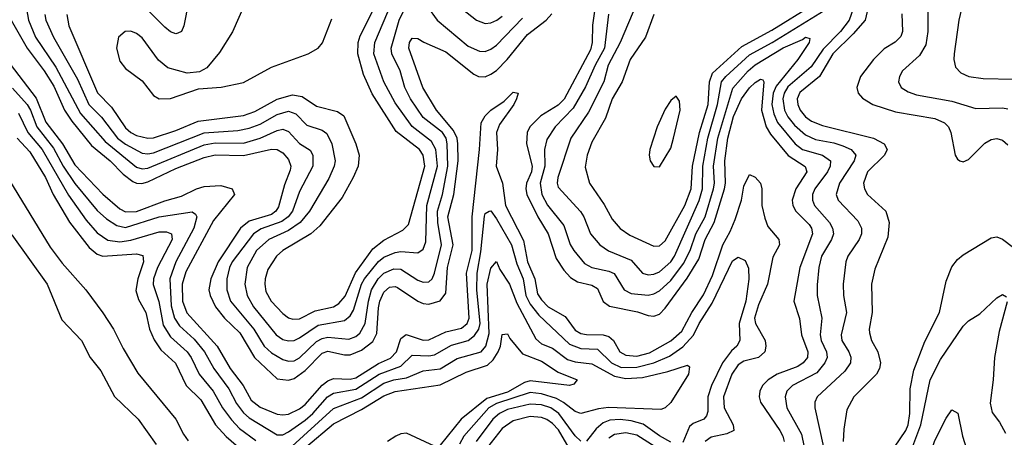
# Model space of a CAD drawing. Header units: inches. Extents: x 1308407 to 1441228, y 959628 to 1036311.
# Tile 355 of 656: x 1356074 to 1359577, y 1030485 to 1031972. Entities that reach past the tile are written whole.
import ezdxf

# ---------------------------------------------------------------- set-up
doc = ezdxf.new("R2010")
doc.units = ezdxf.units.IN
doc.header["$MEASUREMENT"] = 0
doc.layers.add('B3053', color=7, linetype='Continuous')

msp = doc.modelspace()

# ---------------------------------------------------------------- linework, layer by layer
at = {"layer": 'B3053', "color": 5}
for points, elevation in [([(1359602.5, 1032177.5), (1359530, 1032141.7), (1359500.3, 1032119.7), (1359454.5, 1032070), (1359429.4, 1032030), (1359415.5, 1031970), (1359399, 1031850), (1359397.7, 1031830), (1359403.2, 1031803.2), (1359422.5, 1031782.5), (1359450.6, 1031770), (1359502.1, 1031762.1), (1359610, 1031759.8)], 2660), ([(1356690, 1032113.1), (1356657.4, 1031950), (1356650, 1031929.9), (1356636.7, 1031923.3), (1356630, 1031921.5), (1356610, 1031928.7), (1356590, 1031944.6), (1356430, 1032105.4)], 2580), ([(1356098.3, 1032010), (1356104.9, 1031970), (1356130.1, 1031910), (1356203.1, 1031803.1), (1356290, 1031637.8), (1356378.2, 1031538.2), (1356490, 1031446.8), (1356510, 1031440.7), (1356530, 1031442.8), (1356730, 1031525.9), (1356770, 1031533.5), (1356870, 1031532.8), (1356930, 1031549.6), (1356990, 1031577.7), (1357010, 1031581.9), (1357030, 1031573.6), (1357070, 1031531.4), (1357107.1, 1031507.1), (1357117.2, 1031490), (1357116.7, 1031450), (1357070, 1031359.8), (1357044.1, 1031290), (1357029.1, 1031270), (1357006.9, 1031253.1), (1356932.6, 1031227.4), (1356905.6, 1031210), (1356830.1, 1031110), (1356820.2, 1031090), (1356810.4, 1031050), (1356810.4, 1031010), (1356823.5, 1030970), (1356907.6, 1030870), (1356943.4, 1030810), (1356970, 1030786.3), (1357010, 1030762.2), (1357030, 1030756.3), (1357050, 1030758.1), (1357070, 1030768.4), (1357130, 1030826.3), (1357150, 1030837.6), (1357170, 1030841.3), (1357245.3, 1030834.7), (1357270, 1030844.4), (1357284, 1030856), (1357303, 1030890), (1357314.5, 1030970), (1357325.3, 1031010), (1357349.7, 1031050), (1357370, 1031069.2), (1357404.9, 1031084.9), (1357430, 1031084), (1357490, 1031045.1), (1357510, 1031037.8), (1357530, 1031039.1), (1357540.9, 1031050), (1357550, 1031069.2), (1357574.9, 1031170), (1357561.2, 1031250), (1357560.1, 1031290), (1357578.2, 1031350), (1357597.3, 1031450), (1357595.4, 1031530), (1357590.8, 1031550), (1357577.8, 1031570), (1357510, 1031623.5), (1357464.8, 1031690), (1357444.3, 1031730), (1357428, 1031790), (1357398.1, 1031850), (1357395.6, 1031870), (1357423.9, 1031970), (1357470, 1032066.4)], 2540), ([(1357490, 1032065.8), (1357559.8, 1031970), (1357670, 1031878), (1357710, 1031859.4), (1357730, 1031858.9), (1357750, 1031866.3), (1357770, 1031880.5), (1357863, 1031977)], 2540), ([(1359106.1, 1032073.9), (1359081.4, 1031970), (1359039, 1031921), (1358966.8, 1031850), (1358919.1, 1031770), (1358850, 1031712.4), (1358840.1, 1031690), (1358841.9, 1031670), (1358850.8, 1031650), (1358870, 1031626.6), (1358890.8, 1031610.8), (1358930, 1031595), (1359111.1, 1031550), (1359150.1, 1031530), (1359160.4, 1031510), (1359150.6, 1031490), (1359089.7, 1031430), (1359076.4, 1031390), (1359079.3, 1031370), (1359090.1, 1031350), (1359155.9, 1031290), (1359166.9, 1031250), (1359162.1, 1031197.9), (1359116.7, 1031083.3), (1359104.6, 1031030), (1359107.4, 1030930), (1359095.6, 1030870), (1359097, 1030857), (1359104.8, 1030830), (1359127.4, 1030790), (1359135.9, 1030750), (1359132.9, 1030730), (1359122.3, 1030710), (1359041.1, 1030630), (1359016.4, 1030583.6), (1359005.7, 1030514.3), (1359004.2, 1030470)], 2580), ([(1356162.9, 1031990), (1356167.4, 1031970), (1356194.7, 1031910), (1356279.7, 1031759.7), (1356320.3, 1031670), (1356364.9, 1031624.9), (1356422.2, 1031550), (1356450, 1031528.4), (1356510, 1031496.8), (1356530, 1031494.1), (1356550, 1031498.2), (1356730, 1031569.4), (1356850, 1031577), (1356890, 1031585.6), (1356930, 1031599.9), (1356990, 1031634.5), (1357030, 1031646.1), (1357056.8, 1031636.8), (1357096.1, 1031596.1), (1357150, 1031578), (1357166.8, 1031566.8), (1357185, 1031530), (1357195.8, 1031470), (1357192.9, 1031450), (1357174, 1031406), (1357104.8, 1031290), (1357072.2, 1031250), (1357030, 1031221.5), (1356959.9, 1031190), (1356917.1, 1031150), (1356882.9, 1031090), (1356874.7, 1031030), (1356882.9, 1030990), (1356905.7, 1030950), (1356985.9, 1030850), (1357010, 1030833.2), (1357030, 1030828.3), (1357050, 1030830.1), (1357070, 1030839.1), (1357135.4, 1030884.6), (1357230, 1030900.8), (1357250, 1030917.8), (1357261.7, 1030938.3), (1357290, 1031030), (1357300.6, 1031050), (1357350, 1031110.7), (1357370, 1031127.1), (1357410, 1031142.7), (1357430, 1031146.3), (1357490, 1031141.5), (1357510, 1031155.4), (1357518.7, 1031181.3), (1357522, 1031310), (1357560, 1031450), (1357554.9, 1031510), (1357538.8, 1031538.8), (1357470, 1031591.8), (1357410, 1031675.5), (1357369.3, 1031750), (1357333.6, 1031850), (1357337.6, 1031890), (1357396.4, 1032030)], 2560), ([(1356241.4, 1031990), (1356248.9, 1031950), (1356351.3, 1031711.3), (1356400.7, 1031660.7), (1356450, 1031587.4), (1356470, 1031569.8), (1356490, 1031559.9), (1356530, 1031550.4), (1356550, 1031551.8), (1356630, 1031577.1), (1356709, 1031611), (1356870, 1031630.6), (1356910, 1031644.6), (1356990, 1031689.2), (1357044.5, 1031704.5), (1357078.9, 1031698.9), (1357130, 1031663.8), (1357205.2, 1031645.2), (1357227.4, 1031630), (1357270.1, 1031530), (1357281.5, 1031490), (1357278, 1031450), (1357260.8, 1031410), (1357221.2, 1031338.8), (1357141.8, 1031238.2), (1357110, 1031209.9), (1357010, 1031150.3), (1356987.1, 1031130), (1356957, 1031083), (1356946.9, 1031050), (1356945.8, 1031030), (1356950, 1031004.9), (1356968.4, 1030970), (1357010, 1030926.6), (1357030, 1030910.6), (1357045.3, 1030905.3), (1357070, 1030907.6), (1357124.9, 1030935.1), (1357190, 1030949.8), (1357210, 1030961.1), (1357232.4, 1030987.6), (1357269.3, 1031070.7), (1357330, 1031156.3), (1357370, 1031187.5), (1357437.7, 1031222.3), (1357457.4, 1031242.6), (1357515.1, 1031450), (1357510, 1031489.9), (1357496.1, 1031510), (1357413.4, 1031573.4), (1357327.8, 1031707.8), (1357297, 1031777), (1357276.6, 1031850), (1357278.6, 1031890), (1357285.6, 1031914.4), (1357350, 1032044.4)], 2580), ([(1356876, 1032030), (1356831.7, 1031928.3), (1356785.3, 1031854.7), (1356739.3, 1031800.7), (1356714, 1031786), (1356670, 1031781.6), (1356600.9, 1031800.9), (1356567.8, 1031827.8), (1356510, 1031907.2), (1356490, 1031923.1), (1356470, 1031931.3), (1356448.9, 1031930), (1356426, 1031910), (1356419, 1031870), (1356430, 1031824.7), (1356450, 1031797.6), (1356510, 1031754.1), (1356550, 1031701.6), (1356570.1, 1031690.1), (1356610, 1031691), (1356710, 1031725.4), (1356791.1, 1031731.1), (1356870, 1031748.1), (1356970, 1031802.5), (1357100.9, 1031850), (1357136.3, 1031870), (1357150.8, 1031889.2), (1357184.9, 1031975.1)], 2620), ([(1357610, 1032040.1), (1357698.8, 1031970), (1357730, 1031957.8), (1357750, 1031960.4), (1357771.9, 1031970), (1357790, 1031983.8)], 2560), ([(1358269.4, 1032030), (1358210.4, 1031890), (1358167.6, 1031810), (1358151.7, 1031750), (1358097.1, 1031642.9), (1358035, 1031550), (1357988.4, 1031410), (1357986.1, 1031390), (1357990, 1031375.6), (1358069.5, 1031289.5), (1358081.5, 1031270), (1358104.7, 1031210), (1358137.5, 1031170), (1358169.2, 1031149.2), (1358250, 1031115.7), (1358290.1, 1031070.1), (1358310, 1031063.4), (1358330, 1031065.5), (1358350, 1031074.8), (1358390, 1031109.7), (1358403.2, 1031130), (1358491.3, 1031328.7), (1358503.3, 1031370), (1358504.9, 1031450), (1358522.5, 1031550), (1358556.9, 1031670), (1358570.7, 1031750), (1358585.9, 1031770), (1358670, 1031846.2), (1358751.3, 1031890), (1358935.5, 1032004.5)], 2560), ([(1359304.8, 1032030), (1359305, 1031930), (1359297.2, 1031882.8), (1359275.2, 1031844.8), (1359215.2, 1031790), (1359204.6, 1031770), (1359201.1, 1031750), (1359210.2, 1031730), (1359235, 1031715), (1359264.9, 1031704.9), (1359390, 1031681.9), (1359476, 1031656), (1359570, 1031658.1), (1359590, 1031654.4)], 2640), ([(1358120.6, 1032010), (1358112.3, 1031952.3), (1358111, 1031890), (1358104.3, 1031864.3), (1358011.1, 1031688.9), (1357990, 1031667.3), (1357928.4, 1031630), (1357889.3, 1031590), (1357879.1, 1031570), (1357877.2, 1031530), (1357897.5, 1031450), (1357894.4, 1031430), (1357877.6, 1031390), (1357874.2, 1031370), (1357877.7, 1031350), (1357916.9, 1031270), (1357954.4, 1031210), (1357982.2, 1031122.2), (1358010, 1031079.8), (1358033.9, 1031053.9), (1358058.9, 1031038.9), (1358110, 1031026.8), (1358130, 1031015.6), (1358149.3, 1030969.3), (1358172.5, 1030952.5), (1358271.9, 1030931.9), (1358310, 1030918.7), (1358330, 1030916.8), (1358350, 1030924.2), (1358370, 1030944.7), (1358448.3, 1031051.7), (1358490, 1031119.1), (1358512.6, 1031190), (1358544.3, 1031250), (1358581.3, 1031370), (1358584.6, 1031390), (1358582.5, 1031470), (1358593.4, 1031550), (1358613.2, 1031626.8), (1358641.5, 1031690), (1358670, 1031728.8), (1358690, 1031748.6), (1358710, 1031760.1), (1358717.8, 1031757.8), (1358721.6, 1031750), (1358713.7, 1031650), (1358729.9, 1031589.9), (1358744.8, 1031564.8), (1358808, 1031488), (1358869, 1031449), (1358874.5, 1031430), (1358835.5, 1031370), (1358821.7, 1031330), (1358824.4, 1031310), (1358835.2, 1031290), (1358882.8, 1031242.8), (1358891.5, 1031230), (1358894.1, 1031210), (1358849.8, 1031090), (1358828.1, 1030970), (1358847.8, 1030907.8), (1358855.1, 1030850), (1358877.9, 1030790), (1358876.5, 1030770), (1358861.9, 1030750), (1358842.5, 1030737.5), (1358769, 1030710), (1358736.6, 1030690), (1358716.6, 1030670), (1358706.8, 1030650), (1358704.8, 1030630), (1358709.3, 1030610), (1358777.9, 1030510), (1358789.4, 1030490), (1358793.2, 1030470)], 2520), ([(1358330.6, 1031990), (1358300.6, 1031910), (1358246.3, 1031830), (1358217.2, 1031750), (1358182.1, 1031690), (1358158.4, 1031621.6), (1358110, 1031535.7), (1358093.3, 1031490), (1358086.3, 1031446.3), (1358101.4, 1031390), (1358153.8, 1031313.8), (1358181.8, 1031261.8), (1358210, 1031228.9), (1358245.1, 1031205.1), (1358330, 1031166.2), (1358350, 1031166.7), (1358370, 1031185.1), (1358440.4, 1031310), (1358462.5, 1031370), (1358468.2, 1031450), (1358492.4, 1031570), (1358523.2, 1031670), (1358528, 1031750), (1358539.1, 1031780.9), (1358643.4, 1031876.6), (1358750, 1031934.2), (1358895.7, 1032024.3)], 2580), ([(1359039.8, 1032010), (1359025.3, 1031970), (1358994, 1031930), (1358932.6, 1031867.4), (1358890, 1031804.1), (1358806.7, 1031733.3), (1358793.3, 1031710), (1358789, 1031690), (1358795.3, 1031650), (1358806.4, 1031626.4), (1358830, 1031596.7), (1358870, 1031561.7), (1358905.5, 1031545.5), (1358970, 1031533.9), (1359002.8, 1031522.8), (1359032.3, 1031510), (1359048.6, 1031490), (1359042.3, 1031470), (1358990.1, 1031390), (1358978.9, 1031350), (1358985.8, 1031330), (1359055.5, 1031255.5), (1359069.1, 1031230), (1359068.8, 1031210), (1359061, 1031190), (1359020.4, 1031130), (1359013.3, 1031110), (1359003.6, 1031030), (1359005.1, 1030990), (1359015.1, 1030930), (1358996.3, 1030850), (1358998.7, 1030830), (1359024.2, 1030790), (1359031.1, 1030771.1), (1359029.6, 1030750), (1359010, 1030720.7), (1358910.8, 1030630), (1358902.8, 1030610), (1358902.5, 1030590), (1358933.2, 1030450)], 2560), ([(1356043.5, 1031970), (1356100.6, 1031870), (1356161.3, 1031790), (1356195.2, 1031735.2), (1356234, 1031650), (1356259.3, 1031610), (1356330, 1031523.8), (1356396.2, 1031470), (1356442.2, 1031422.2), (1356476, 1031396), (1356490, 1031389.8), (1356509.1, 1031389.1), (1356530, 1031394.7), (1356630, 1031442.7), (1356730, 1031480.7), (1356770, 1031490.7), (1356870, 1031487.8), (1356970, 1031510.7), (1356990, 1031510.1), (1357010, 1031497.6), (1357030, 1031474.4), (1357038.7, 1031450), (1357035.7, 1031435.7), (1357016.1, 1031383.9), (1356994.7, 1031305.3), (1356984.7, 1031290), (1356970, 1031278.5), (1356890, 1031255.1), (1356859.5, 1031230), (1356779.6, 1031110), (1356753.7, 1031050), (1356747.2, 1031010), (1356751.3, 1030990), (1356771, 1030950), (1356802.2, 1030910), (1356857.6, 1030857.6), (1356909.5, 1030769.5), (1356990, 1030694), (1357030, 1030688.8), (1357050, 1030695.2), (1357090, 1030722.8), (1357150, 1030785.3), (1357170, 1030791.8), (1357230, 1030779.3), (1357250, 1030779.3), (1357290, 1030795.8), (1357330, 1030826.6), (1357345.1, 1030854.9), (1357350, 1030946), (1357355.2, 1030970), (1357370, 1031002.3), (1357390, 1031019.2), (1357410, 1031021.8), (1357418.3, 1031018.3), (1357490, 1030970.4), (1357510, 1030961.4), (1357530, 1030959.2), (1357570, 1030970.9), (1357590, 1030998.4), (1357596.3, 1031090), (1357616, 1031170), (1357597.7, 1031270), (1357618.3, 1031350), (1357634.2, 1031470), (1357633.2, 1031530), (1357630, 1031550), (1357617.8, 1031577.8), (1357556.5, 1031650), (1357507.7, 1031730), (1357458.8, 1031870), (1357460.9, 1031890), (1357470, 1031906.4), (1357490, 1031905.1), (1357511.5, 1031891.5), (1357590, 1031857.9), (1357690, 1031778.3), (1357706.7, 1031770), (1357730, 1031768.5), (1357750, 1031777.4), (1357770, 1031791.3), (1357808.7, 1031830), (1357881, 1031919), (1357947.2, 1031970), (1357967.7, 1031992.3)], 2520), ([(1358169.1, 1031990.9), (1358154.2, 1031870), (1358121.4, 1031810), (1358087.4, 1031732.6), (1358043.1, 1031656.9), (1357978.7, 1031590), (1357950, 1031545), (1357940.9, 1031510), (1357941.9, 1031450), (1357925.3, 1031390), (1357931.8, 1031350), (1357952.2, 1031312.2), (1358010, 1031239.4), (1358032.2, 1031172.2), (1358045.2, 1031150), (1358083.9, 1031103.9), (1358109.3, 1031089.3), (1358170, 1031077), (1358188.6, 1031068.6), (1358225, 1031010), (1358250, 1030997), (1358310, 1030991.4), (1358330, 1030995.7), (1358350, 1031006.4), (1358390, 1031043.7), (1358436, 1031104), (1358459.4, 1031150), (1358480, 1031210), (1358512.4, 1031270), (1358542.6, 1031370), (1358545.5, 1031390), (1358542.2, 1031450), (1358557.5, 1031550), (1358611.7, 1031728.3), (1358665.4, 1031790), (1358690, 1031810.8), (1358790, 1031871.9), (1358859.2, 1031900.8), (1358870, 1031909.2), (1358884.9, 1031904.9), (1358883.2, 1031890), (1358841.9, 1031830), (1358765, 1031735), (1358754.7, 1031710), (1358750.2, 1031670), (1358757.1, 1031637.1), (1358770, 1031605.9), (1358832.5, 1031530), (1358858.7, 1031510), (1358930.2, 1031490), (1358958.4, 1031470), (1358957.9, 1031450), (1358947.7, 1031430), (1358902.3, 1031370), (1358894.7, 1031350), (1358894.9, 1031330), (1358902.2, 1031310), (1358955.1, 1031250), (1358966.1, 1031230), (1358968.9, 1031210), (1358962.7, 1031190), (1358926.4, 1031130), (1358916.9, 1031090), (1358911.7, 1031028.3), (1358911.3, 1030990), (1358928.3, 1030910), (1358922.4, 1030850), (1358925.7, 1030830), (1358944.5, 1030790), (1358946.4, 1030770), (1358938.7, 1030750), (1358910, 1030715.1), (1358823, 1030670), (1358803.6, 1030650), (1358796.8, 1030630), (1358802.8, 1030590), (1358856, 1030496), (1358865.5, 1030450)], 2540), ([(1359212.9, 1031992.9), (1359215.3, 1031930), (1359208.6, 1031911.4), (1359188.5, 1031891.5), (1359150, 1031868.3), (1359111.3, 1031830), (1359065.3, 1031770), (1359052.1, 1031730), (1359057.3, 1031710), (1359072.1, 1031692.1), (1359109.2, 1031670), (1359190, 1031644.4), (1359330, 1031619.9), (1359364.3, 1031604.3), (1359377.9, 1031590), (1359386.5, 1031570), (1359402.7, 1031490), (1359410, 1031475.5), (1359418.8, 1031470), (1359430, 1031465.7), (1359450, 1031474.3), (1359507.9, 1031532.1), (1359530, 1031545.9), (1359550, 1031549.4), (1359570, 1031542.7), (1359590, 1031526.8)], 2620), ([(1355958.5, 1031918.5), (1356132.7, 1031692.7), (1356166.7, 1031606.7), (1356226.4, 1031530), (1356270, 1031455.2), (1356370, 1031350.8), (1356430, 1031298.7), (1356450, 1031288), (1356490, 1031288.9), (1356590, 1031326.9), (1356650, 1031343.6), (1356702.7, 1031370), (1356730, 1031378.3), (1356790, 1031381.3), (1356830.2, 1031370), (1356838.6, 1031350), (1356763.2, 1031256.8), (1356665.1, 1031074.9), (1356652.5, 1031030), (1356653.7, 1030970), (1356668.5, 1030928.5), (1356776.9, 1030810), (1356822.8, 1030730), (1356869.5, 1030670), (1356897.3, 1030617.3), (1356930, 1030592.7), (1356990, 1030568.3), (1357010, 1030564.8), (1357030, 1030567.8), (1357070, 1030587.2), (1357090, 1030602.7), (1357150, 1030670.4), (1357170, 1030686.9), (1357190, 1030694.1), (1357250, 1030691.9), (1357270, 1030697.6), (1357350, 1030747.9), (1357393.3, 1030766.7), (1357415, 1030790), (1357430, 1030837), (1357449.3, 1030850.7), (1357510, 1030831), (1357530, 1030832.6), (1357590, 1030860.8), (1357646.4, 1030873.6), (1357665.7, 1030890), (1357672.6, 1030910), (1357663.5, 1031070), (1357683.2, 1031150), (1357683.2, 1031270), (1357709.7, 1031509.7), (1357715.9, 1031604.1), (1357729.9, 1031630), (1357750, 1031649.5), (1357797.8, 1031682.2), (1357830, 1031713.5), (1357847.3, 1031710), (1357841.2, 1031690), (1357832, 1031670), (1357780.8, 1031599.2), (1357770.1, 1031570), (1357774.3, 1031510), (1357769.2, 1031450), (1357792.1, 1031390), (1357802.2, 1031310), (1357866.3, 1031186.3), (1357881.2, 1031110), (1357906.2, 1031050), (1357916.5, 1030996.5), (1357930, 1030974.7), (1357954.4, 1030950), (1358015.2, 1030915.2), (1358050, 1030866.7), (1358070, 1030855.4), (1358090, 1030850.9), (1358149.6, 1030849.6), (1358170, 1030843.7), (1358186.2, 1030830), (1358209.3, 1030790), (1358230, 1030777.4), (1358270, 1030774.2), (1358314.3, 1030785.7), (1358390, 1030828.2), (1358430, 1030862.6), (1358465.4, 1030930), (1358507.1, 1030992.9), (1358539.2, 1031060.8), (1358575.7, 1031170), (1358602.1, 1031217.9), (1358619.2, 1031260.8), (1358641.5, 1031330), (1358650, 1031379.6), (1358670, 1031420.2), (1358690, 1031411), (1358709.2, 1031390), (1358714.7, 1031370), (1358714.8, 1031310), (1358724.8, 1031264.8), (1358736.2, 1031236.2), (1358775.2, 1031190), (1358776.6, 1031170), (1358754, 1031126), (1358735, 1031030), (1358702.6, 1030957.4), (1358688.6, 1030910), (1358692.1, 1030890), (1358726.5, 1030830), (1358728.9, 1030810), (1358724.4, 1030790), (1358702.6, 1030770), (1358650, 1030756.7), (1358630, 1030742.8), (1358607.3, 1030710), (1358578.2, 1030630), (1358579.8, 1030590), (1358612.5, 1030530), (1358614.2, 1030510), (1358590, 1030497.5), (1358534.6, 1030485.4), (1358512.4, 1030470)], 2480), ([(1356048.6, 1031728.6), (1356100.7, 1031670), (1356112.4, 1031650), (1356134.5, 1031590), (1356194.5, 1031514.5), (1356228.4, 1031450), (1356270, 1031389), (1356350, 1031292.9), (1356382.9, 1031262.9), (1356419.2, 1031239.2), (1356450, 1031231.9), (1356570.1, 1031270.1), (1356688.1, 1031288.1), (1356699.9, 1031279.9), (1356704.6, 1031270), (1356693.7, 1031230), (1356629.5, 1031110), (1356608.4, 1031050), (1356613.5, 1030953.5), (1356624.4, 1030910), (1356642.5, 1030882.5), (1356694.5, 1030834.5), (1356731.9, 1030790), (1356764.9, 1030730), (1356817.7, 1030657.7), (1356845.8, 1030605.8), (1356870, 1030572.3), (1356890, 1030554.8), (1356990, 1030494.3), (1357010, 1030494.6), (1357030, 1030505), (1357090, 1030546.6), (1357116.7, 1030570), (1357169.6, 1030630), (1357190, 1030642), (1357270, 1030656.2), (1357352.6, 1030710), (1357430, 1030738.9), (1357470, 1030777.4), (1357530, 1030775.5), (1357550, 1030779.3), (1357610, 1030813.3), (1357670, 1030829.8), (1357692.5, 1030847.5), (1357707.5, 1030870), (1357712.1, 1030890), (1357700.7, 1031010), (1357701.2, 1031070), (1357714.9, 1031145.1), (1357728, 1031272), (1357730, 1031281.7), (1357744.5, 1031290), (1357750, 1031291.3), (1357770, 1031262.8), (1357823.4, 1031170), (1357843.1, 1031103.1), (1357865.6, 1031050), (1357875.1, 1030990), (1357890, 1030959.6), (1357920.5, 1030920.5), (1358030, 1030817.4), (1358070, 1030801.3), (1358130, 1030798.7), (1358179.7, 1030750), (1358214.3, 1030734.3), (1358270, 1030734.5), (1358329.8, 1030750.2), (1358386.1, 1030773.9), (1358433.1, 1030806.9), (1358471.4, 1030848.6), (1358490.8, 1030890), (1358537.5, 1030962.5), (1358610, 1031113.8), (1358630, 1031126.4), (1358654.7, 1031114.7), (1358667.2, 1031087.2), (1358668.1, 1031048.1), (1358657.7, 1030970), (1358633.2, 1030890), (1358636.2, 1030830), (1358625, 1030810), (1358606.3, 1030793.7), (1358573.9, 1030750), (1358534.8, 1030670), (1358522.4, 1030630), (1358522.7, 1030577.3), (1358518, 1030562), (1358507.9, 1030550), (1358470, 1030535), (1358456.5, 1030523.5), (1358432.8, 1030467.2)], 2460), ([(1356070, 1031638.8), (1356102.8, 1031570), (1356154, 1031510), (1356247.7, 1031347.7), (1356310, 1031258), (1356350, 1031213.7), (1356387.6, 1031187.6), (1356430, 1031180.7), (1356470, 1031187.5), (1356570, 1031217), (1356596.7, 1031216.7), (1356613.6, 1031210), (1356616, 1031190), (1356564.7, 1031090), (1356550.1, 1031050), (1356549.2, 1031029.2), (1356568.9, 1030968.9), (1356584.5, 1030884.5), (1356610, 1030842.5), (1356669.7, 1030790), (1356684.5, 1030770), (1356712.1, 1030710), (1356762.7, 1030650), (1356796, 1030590), (1356827.1, 1030547.1), (1356856.6, 1030516.6), (1356913.8, 1030473.8)], 2440), ([(1356065.5, 1031550), (1356110, 1031501.3), (1356165.9, 1031410), (1356193, 1031350), (1356251.2, 1031251.2), (1356321.5, 1031161.5), (1356350, 1031137.4), (1356370, 1031130.4), (1356490, 1031138.1), (1356511.9, 1031131.9), (1356514, 1031110), (1356494.9, 1031050), (1356487.5, 1031007.5), (1356496.3, 1030976.3), (1356522.8, 1030930), (1356536, 1030870), (1356551.9, 1030831.9), (1356576.6, 1030796.6), (1356628.7, 1030748.7), (1356666.7, 1030670), (1356718.5, 1030618.5), (1356770.1, 1030530), (1356808, 1030488), (1356870, 1030434.9)], 2420), ([(1355994.4, 1031470), (1356182, 1031162), (1356225.2, 1031105.2), (1356309.6, 1031010), (1356370, 1030928.7), (1356407.6, 1030870), (1356441.7, 1030801.7), (1356494, 1030714), (1356629.6, 1030550), (1356656.4, 1030496.4), (1356673.2, 1030473.2)], 2380), ([(1356045.5, 1031205.5), (1356171.2, 1031030), (1356223.4, 1030903.4), (1356293.4, 1030830), (1356324.9, 1030770), (1356362.2, 1030722.2), (1356411, 1030631), (1356495.2, 1030550), (1356560, 1030460)], 2360), ([(1359143.7, 1030000), (1359157, 1030030), (1359164.5, 1030070), (1359160.9, 1030170), (1359153.8, 1030230), (1359169.1, 1030410), (1359186.1, 1030450), (1359227.2, 1030510), (1359235.1, 1030530), (1359241.3, 1030570), (1359242.1, 1030657.9), (1359255.6, 1030724.4), (1359294, 1030826), (1359346.4, 1030930), (1359370, 1031040.9), (1359390, 1031092.5), (1359410, 1031118.3), (1359430, 1031134.7), (1359530, 1031195.6), (1359550, 1031199.1), (1359570, 1031190.2), (1359610, 1031160.7)], 2580), ([(1357030, 1030441.7), (1357190, 1030588.4), (1357290, 1030625.3), (1357370, 1030678), (1357404.6, 1030690), (1357450, 1030697), (1357510, 1030721.5), (1357570, 1030729.2), (1357630, 1030766.1), (1357715.2, 1030790), (1357731.9, 1030810), (1357744.6, 1030855.4), (1357737, 1031030), (1357750, 1031087.2), (1357770, 1031111.7), (1357782.4, 1031082.4), (1357816.5, 1031030), (1357842.5, 1030962.5), (1357910, 1030835.6), (1357930, 1030818.6), (1357970, 1030802.1), (1358022.7, 1030762.7), (1358050, 1030753.5), (1358110, 1030746.4), (1358190, 1030702.4), (1358230, 1030694.2), (1358290, 1030697.8), (1358380.3, 1030719.7), (1358450, 1030742.4), (1358456.4, 1030736.4), (1358452.9, 1030710), (1358390, 1030609.7), (1358370, 1030589.8), (1358355.1, 1030584.9), (1358169.1, 1030590.9), (1358133.1, 1030586.9), (1358070, 1030569.9), (1358050, 1030577.3), (1358009.2, 1030609.2), (1357983.3, 1030623.3), (1357930, 1030640.4), (1357890, 1030645.2), (1357770, 1030605.9), (1357742.8, 1030590), (1357654.2, 1030490), (1357638.5, 1030461.5)], 2440), ([(1359203.1, 1030000), (1359206.9, 1030010), (1359215.3, 1030050), (1359217.5, 1030090), (1359210.5, 1030250), (1359230, 1030396.5), (1359279.8, 1030530), (1359313.6, 1030690), (1359350, 1030761.8), (1359430, 1030881.5), (1359450, 1030900.2), (1359490, 1030924.7), (1359550, 1030981.8), (1359570, 1030994), (1359585.1, 1030985.1)], 2560), ([(1359587.1, 1030967.1), (1359558.2, 1030861.8), (1359541.7, 1030770), (1359537.7, 1030690), (1359526.4, 1030606.4), (1359534, 1030574), (1359559.6, 1030539.6), (1359580.7, 1030500.7)], 2560), ([(1357091.5, 1030450), (1357190, 1030533.2), (1357290, 1030584.4), (1357370, 1030633), (1357410, 1030648.6), (1357570, 1030672.5), (1357662.9, 1030717.1), (1357738.3, 1030741.7), (1357758.9, 1030761.1), (1357776.7, 1030790), (1357784.9, 1030810), (1357790, 1030851), (1357810, 1030853.4), (1357817.4, 1030837.4), (1357862.7, 1030782.7), (1357930, 1030756.6), (1357990, 1030717.2), (1358057.6, 1030690), (1358045.2, 1030674.7), (1358030, 1030669.4), (1357890, 1030685.9), (1357870, 1030680.3), (1357810, 1030645.9), (1357736, 1030624), (1357644.2, 1030550), (1357570, 1030457)], 2420), ([(1358070, 1030471.8), (1358050, 1030490.3), (1357992.1, 1030570), (1357963.7, 1030590), (1357930, 1030600.7), (1357890, 1030603.6), (1357810, 1030583.9), (1357780.8, 1030570), (1357757.6, 1030550), (1357697.9, 1030470)], 2460), ([(1358050, 1030409.6), (1357991.4, 1030511.4), (1357970, 1030534.7), (1357950, 1030548.6), (1357930, 1030555.7), (1357890, 1030559.5), (1357830, 1030544.3), (1357790, 1030516.8), (1357738.7, 1030450)], 2480), ([(1359262.2, 1030000), (1359272.5, 1030067.5), (1359271.3, 1030250), (1359277, 1030310), (1359330, 1030474), (1359370, 1030554), (1359390, 1030583), (1359411.1, 1030571.1), (1359428.4, 1030490), (1359452.9, 1030410), (1359454.3, 1030390), (1359439.9, 1030310), (1359444, 1030284), (1359480.5, 1030210), (1359490.1, 1030150), (1359497.7, 1030130), (1359544.5, 1030070), (1359552.6, 1030050), (1359547.8, 1030030), (1359526, 1030000)], 2540), ([(1358390, 1030468.6), (1358350, 1030490.6), (1358291.8, 1030531.8), (1358250, 1030544.5), (1358210, 1030548.9), (1358173.7, 1030546.3), (1358150, 1030537.1), (1358125, 1030515), (1358090, 1030472.1)], 2460), ([(1357550, 1030453.4), (1357450, 1030499.7), (1357430, 1030497.9), (1357411.9, 1030490), (1357382.9, 1030470)], 2420), ([(1358390, 1030415.4), (1358270, 1030493.2), (1358230, 1030501.3), (1358190, 1030495.5), (1358170, 1030482.8)], 2480)]:
    msp.add_lwpolyline(points, dxfattribs=dict(at, elevation=elevation))
at = {"layer": 'B3053', "color": 5, "elevation": 2620}
msp.add_lwpolyline([(1358410, 1031699.6), (1358390, 1031684.2), (1358370, 1031653), (1358342.3, 1031590), (1358316.3, 1031510), (1358313.2, 1031490), (1358316.5, 1031470), (1358330, 1031449), (1358350, 1031448), (1358390, 1031514.7), (1358400.6, 1031550), (1358423.7, 1031650), (1358421.5, 1031681.5)], close=True, dxfattribs=at)

doc.saveas('drawing.dxf')
